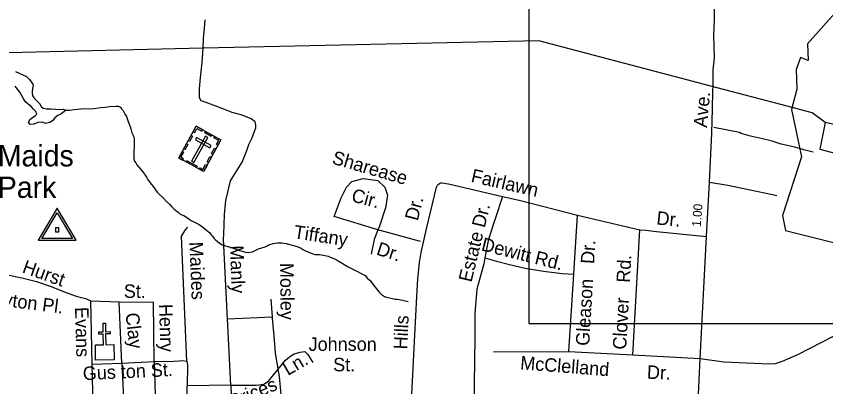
# Model space of a CAD drawing. Extents: x 2290055 to 2389491, y 66597 to 237875.
# Drawn here: x 2330699 to 2336408, y 182432 to 185046 of the extents above; entities that cross this region are included whole.
import ezdxf

# ---------------------------------------------------------------- set-up
doc = ezdxf.new("R2010")
doc.units = 0
for name, color, linetype in [('Exist Boundary Land Use Park Urban  Label', 7, 'Continuous'), ('Exist Boundary Political City Limit New Hole', 7, 'Continuous'), ('Exist Cultural Cemetery CELL', 7, 'Continuous'), ('Exist Cultural Church CELL', 7, 'Continuous'), ('Exist Hydrographic Creek Single Shore', 7, 'Continuous'), ('Exist Road Non-System Type 51', 7, 'Continuous'), ('Exist Road Non-System Type 51 Label', 7, 'Continuous'), ('Exist Road Secondary Mileage Hundredths English Label', 7, 'Continuous'), ('Exist Road Secondary Type 51 Attributed', 7, 'Continuous'), ('Exist Road Secondary Type 51 Label', 7, 'Continuous'), ('Exist Survey Geodetic Marker CELL', 7, 'Continuous'), ('Exist Utilities Electrical Transmission Line', 7, 'Continuous'), ('Map Preparation Boundary City Limit Buffer Line', 7, 'Continuous'), ('Map Preparation Inset Cut Line', 7, 'Continuous')]:
    doc.layers.add(name, color=color, linetype=linetype)

msp = doc.modelspace()

# ---------------------------------------------------------------- linework, layer by layer
at = {"layer": 'Exist Boundary Political City Limit New Hole'}
msp.add_lwpolyline([(2336277.5, 184850.7), (2336283, 184733.9), (2336229.8, 184755.2), (2336198, 184670.2), (2336203.2, 184532.2), (2336166.2, 184388.8), (2336235.2, 184054.4), (2336102.5, 183640.3), (2336123.8, 183534.1), (2336797.5, 183364.2), (2337025.5, 183470.4), (2336919.5, 183645.6), (2337301.5, 183704), (2337312, 183773), (2337710, 183884.5), (2337710, 184086.2), (2337370.5, 184139.3), (2336903.5, 184213.6), (2336845.2, 184404.8), (2336739.2, 184739.2), (2336590.5, 185254.2), (2336489.8, 185089.6), (2336277.5, 184850.7)], dxfattribs=at)
at = {"layer": 'Exist Cultural Cemetery CELL'}
for points in [[(2331969.1, 184269.6), (2332143.1, 184173), (2332019.5, 183950.4), (2331845.5, 184047)], [(2331948, 184231.8), (2331957.9, 184226.3), (2331973.6, 184254.4), (2332009, 184234.7), (2332014.4, 184244.5), (2331969.1, 184269.6)], [(2331912, 184167), (2331933, 184204.8), (2331943, 184199.3), (2331922, 184161.4)], [(2332033.8, 184233.7), (2332079.1, 184208.5), (2332073.6, 184198.6), (2332028.3, 184223.7)], [(2331879.4, 184108.2), (2331900.4, 184146.1), (2331910.4, 184140.5), (2331889.3, 184102.7)], [(2332050.1, 184191.1), (2332033.8, 184200.2), (2331935.4, 184022.9), (2331951.7, 184013.8)], [(2331971.7, 184190.3), (2331962.6, 184174), (2332065.6, 184116.9), (2332074.6, 184133.2)], [(2332122.1, 184135.1), (2332112.2, 184140.6), (2332127.8, 184168.7), (2332092.4, 184188.4), (2332097.8, 184198.1), (2332143.1, 184173)], [(2331874.4, 184031), (2331880, 184041.1), (2331860.7, 184051.7), (2331880.4, 184087.1), (2331870.6, 184092.5), (2331845.4, 184047.1)], [(2332076.7, 184076.7), (2332097.7, 184114.6), (2332107.7, 184109.1), (2332086.6, 184071.2)], [(2332044.7, 184019.1), (2332065.7, 184057), (2332075.6, 184051.4), (2332054.6, 184013.6)], [(2331901.3, 184029.2), (2331975.5, 183988), (2331969.9, 183978), (2331895.7, 184019.2)], [(2331990.6, 183966.5), (2331996.1, 183976.5), (2332015.4, 183965.8), (2332035, 184001.2), (2332044.7, 183995.8), (2332019.5, 183950.4)]]:
    msp.add_lwpolyline(points, close=True, dxfattribs=at)
at = {"layer": 'Exist Cultural Church CELL'}
msp.add_lwpolyline([(2331257.6, 182727.1), (2331314.6, 182728.2), (2331313.3, 182804.3), (2331281.3, 182803.8), (2331281, 182819.8), (2331313, 182820.3), (2331312, 182880.4), (2331328.1, 182880.7), (2331329.1, 182820.5), (2331361.1, 182821.1), (2331361.3, 182805.1), (2331329.3, 182804.6), (2331330.6, 182728.4), (2331388.2, 182729.3), (2331390, 182622.8), (2331259.4, 182620.7)], close=True, dxfattribs=at)
at = {"layer": 'Exist Hydrographic Creek Single Shore'}
for points in [[(2330693.5, 184656.6), (2330771.5, 184620.1), (2330794.2, 184600.1), (2330817.7, 184566.3), (2330819.2, 184550), (2330815, 184539.9), (2330812.7, 184504.6), (2330815.5, 184483.8), (2330827.5, 184466.6), (2330844.2, 184448.6), (2330863.2, 184430.3), (2330874.5, 184410), (2330888.5, 184396.8), (2330914.2, 184393.3), (2330946.7, 184393.3), (2330975.7, 184389.6), (2331006, 184387.9), (2331031, 184391.2), (2331044.7, 184386.6), (2331042.5, 184382.9)], [(2331042.5, 184382.9), (2331035.5, 184371.6), (2331017.5, 184358.1), (2330992.5, 184345.8), (2330972, 184328.8), (2330954.7, 184308.4), (2330936.5, 184297), (2330908, 184290), (2330882.2, 184297.8), (2330851, 184297.4), (2330823.2, 184285.4), (2330798, 184282.1), (2330786.5, 184295.5), (2330794.5, 184316.4), (2330814, 184332.2), (2330834, 184344.3), (2330845.7, 184354.8), (2330838.2, 184373.9), (2330821.5, 184389.5), (2330804.7, 184408.9), (2330782.7, 184426.6), (2330765.7, 184441.8), (2330748.7, 184467.6), (2330724.5, 184509.3), (2330691.5, 184552)], [(2331042.5, 184382.9), (2331077.5, 184383.9), (2331108.5, 184387.2), (2331155.7, 184393.5), (2331248.5, 184394.6), (2331279.7, 184399.3), (2331295.5, 184402.6), (2331326.7, 184405.4), (2331357.5, 184410.1), (2331404.2, 184411.9), (2331419.7, 184410.7), (2331434.2, 184405.3), (2331443, 184392.4), (2331452.5, 184380.2), (2331468.5, 184353.2), (2331476, 184338.7), (2331482, 184324.9), (2331485.5, 184309.8), (2331490.2, 184295.5), (2331502.7, 184267.6), (2331508, 184252.6), (2331515.7, 184222.4), (2331522.5, 184208.5), (2331527.7, 184194.3), (2331530.7, 184179.4), (2331531.5, 184117.9), (2331530, 184102.9), (2331528.7, 184039.6), (2331533.7, 184024.3), (2331543, 184011.2), (2331550.7, 183997.6), (2331591.5, 183949.4), (2331617.2, 183910.1), (2331625, 183895.6), (2331644.7, 183871.6), (2331664.7, 183845.5), (2331693.5, 183805.4), (2331704.5, 183794.1), (2331739, 183762.8), (2331759.5, 183739.2), (2331783, 183717.1), (2331793.5, 183704.3), (2331815.2, 183681.5), (2331840.5, 183663.4), (2331852.5, 183653.1), (2331866.2, 183646), (2331880.7, 183640), (2331894.2, 183632.4), (2331918.5, 183613.8), (2331932.2, 183605.5), (2331988.5, 183577.4), (2332014.5, 183558.4), (2332040.5, 183537.4), (2332063.5, 183517.4), (2332073.5, 183505), (2332084.5, 183493.8), (2332093.2, 183481), (2332104.2, 183469.6), (2332116.2, 183460), (2332119.2, 183456.3), (2332151.7, 183434.2), (2332215.2, 183415.5), (2332244, 183405.3), (2332273.7, 183393.3), (2332318.7, 183381.1), (2332334, 183380.4), (2332349.7, 183380.8), (2332364.5, 183385.1), (2332408.5, 183404.9), (2332453.7, 183420), (2332468, 183426), (2332481.5, 183432.9), (2332510.5, 183442.3), (2332525.7, 183446.3), (2332540.7, 183448.2), (2332572, 183447.5), (2332603.5, 183442), (2332679.5, 183422.5), (2332708, 183409.9), (2332721, 183401.4), (2332734.5, 183394.1), (2332763.5, 183381.5), (2332791.7, 183370.3), (2332806.2, 183365.7), (2332821.7, 183365.7), (2332837, 183364.5), (2332852.2, 183363.2), (2332867.2, 183360.6), (2332898, 183353), (2332912, 183346.8), (2332926.7, 183341.7), (2332955.2, 183328.8), (2332968.7, 183320.2), (2332997, 183305), (2333023.2, 183287.1), (2333036.2, 183279.5), (2333104.7, 183245.8), (2333131.7, 183231.2), (2333145.5, 183224.7), (2333159, 183216.7)], [(2333159, 183216.7), (2333168.7, 183205.2), (2333179.5, 183194.3), (2333192, 183184.7), (2333203, 183173.4), (2333220.2, 183147.2), (2333259.7, 183099.3), (2333271.2, 183088.8), (2333281.5, 183077.3), (2333295.7, 183069), (2333311, 183064.7), (2333372, 183050.6), (2333387.5, 183049.5), (2333402.7, 183047.3), (2333463.5, 183034.1)]]:
    msp.add_lwpolyline(points, dxfattribs=at)
at = {"layer": 'Exist Road Non-System Type 51'}
for p, q in [((2336030.8, 183787.6), (2336063, 183780.7)), ((2334630, 183226.8), (2334655.9, 183642.9)), ((2334655.9, 183642.9), (2335096.2, 183540.2)), ((2335047.1, 182658), (2335096.2, 183540.2)), ((2334595.9, 182680.2), (2334630, 183226.8)), ((2331234.5, 182591.1), (2331225.2, 183039.4)), ((2331444.2, 182599.4), (2331424.9, 183032.3)), ((2331671.8, 182610.4), (2331666.9, 183029.6)), ((2334065.7, 182679.7), (2334595.9, 182680.2)), ((2334595.9, 182680.2), (2335047.1, 182658)), ((2331444.2, 182599.4), (2331671.8, 182610.4)), ((2331671.8, 182610.4), (2331697.7, 181699.3)), ((2335047.1, 182658), (2335522.4, 182630.9)), ((2331234.5, 182591.1), (2331444.2, 182599.4)), ((2331256.7, 181673.7), (2331234.5, 182591.1)), ((2331444.2, 182599.4), (2331488.2, 181686.8)), ((2332212.4, 182443.7), (2331904.8, 182437.8)), ((2331920.1, 181696), (2331904.8, 182437.8)), ((2332212.4, 182443.7), (2332239.6, 181658.8))]:
    msp.add_line(p, q, dxfattribs=at)
for points in [[(2332017.1, 184819.7), (2332020.9, 184888), (2332026, 184962.2), (2332031.7, 185020.5)], [(2332163.2, 183506.6), (2332169, 183648.4), (2332176.9, 183746.9), (2332209.8, 183884.1), (2332293.6, 184016.6), (2332326.4, 184097.9), (2332340.7, 184140.5), (2332361, 184183.3), (2332377.2, 184227.9), (2332388, 184258.4), (2332390, 184258.5), (2332389.2, 184278.4), (2332384.3, 184302.2), (2332355.5, 184321.1), (2332292.4, 184348.6), (2332221.6, 184367.8), (2332162.7, 184389.5), (2332069.3, 184425.8), (2332038.7, 184438.6), (2332004.3, 184449.2), (2331991.5, 184470.7), (2331990.9, 184534.7), (2331997.8, 184613), (2332011.6, 184719.6), (2332017.1, 184819.7)], [(2336028.8, 184163.9), (2336021.1, 184166.3), (2335960.6, 184180), (2335877.7, 184200.7), (2335811, 184218), (2335798.7, 184225.6), (2335618.6, 184262.2)], [(2336318.4, 184088.1), (2336253.7, 184103.5), (2336188.9, 184123), (2336092.1, 184143.2), (2336028.8, 184163.9)], [(2332941.4, 183632.4), (2332991.5, 183765), (2333027.3, 183840.3), (2333066.7, 183879.7), (2333145.5, 183901.2), (2333249.3, 183886.9), (2333299.4, 183840.3), (2333317.3, 183782.9), (2333303, 183693.3), (2333260, 183564.3), (2333249.3, 183539.2)], [(2333465.4, 181427), (2333478.4, 181951.7), (2333487.3, 182332.1), (2333509, 182795.4), (2333524.3, 183070), (2333531.2, 183194.3), (2333542.8, 183308.7), (2333554.1, 183379.4), (2333591.4, 183546.9), (2333663.9, 183839.6), (2333669.2, 183853.9), (2333674.9, 183860), (2333682.8, 183866.6), (2333692.5, 183870.9), (2333700.7, 183871.2), (2333747, 183862.9), (2334129, 183775.5)], [(2335587, 183876), (2335717.8, 183855), (2336030.8, 183787.6)], [(2334129, 183775.5), (2334030.5, 183472.3), (2334004.4, 183341.4)], [(2334129, 183775.5), (2334245.7, 183748.7), (2334655.9, 183642.9)], [(2333249.3, 183539.2), (2332941.4, 183632.4)], [(2331903, 182612), (2331864.3, 183494.7), (2331893.8, 183538.9), (2331908.5, 183558.6)], [(2333249.3, 183539.2), (2333224.2, 183471.2), (2333202.8, 183367.2)], [(2333550, 183456.8), (2333249.3, 183539.2)], [(2335096.2, 183540.2), (2335138.3, 183537.9), (2335214.8, 183527.2), (2335566.1, 183492.9)], [(2332189.4, 182910.8), (2332161.8, 183472.2), (2332163.2, 183506.6)], [(2334004.4, 183341.4), (2333996.1, 183300.1), (2333948, 183121), (2333934.2, 182948.8), (2333934.2, 182776.7), (2333927.3, 182452.9), (2333934.4, 181338.7)], [(2334004.4, 183341.4), (2334085, 183318.3), (2334177.9, 183294.1), (2334287, 183269.8), (2334418.3, 183247.6), (2334549.6, 183231.4), (2334630, 183226.8)], [(2330357.3, 183247.7), (2330560.6, 183233.5), (2330639.2, 183221.2), (2330739.9, 183201.6), (2330843, 183174.5), (2330946.1, 183140.1), (2331032.1, 183103.3), (2331122.9, 183071.3), (2331189.2, 183054.1), (2331225.2, 183039.4)], [(2335522.4, 182630.9), (2335688.5, 182607.3), (2335849.4, 182601.7), (2336010.3, 182593.4), (2336051.9, 182596.2), (2336101.8, 182612.8), (2336210, 182660), (2336542.9, 182832.1), (2336812, 182976.4), (2336989.5, 183087.4), (2337138.7, 183188.9)], [(2331225.2, 183039.4), (2331424.9, 183032.3)], [(2331424.9, 183032.3), (2331666.9, 183029.6)], [(2332506, 182924.7), (2332496, 183050.6)], [(2332189.4, 182910.8), (2332506, 182924.7)], [(2332212.4, 182443.7), (2332189.4, 182910.8)], [(2332545.7, 182555.7), (2332528.4, 182671.7), (2332517.6, 182790.8), (2332506.8, 182915.3), (2332506, 182924.7)], [(2332545.7, 182555.7), (2332597.7, 182619.1), (2332626.9, 182644.2), (2332659.9, 182663.6), (2332701.4, 182675.1), (2332735.4, 182680.7), (2332756.2, 182659.5), (2332790.6, 182602.8)], [(2331671.8, 182610.4), (2331809.6, 182611.9), (2331847.5, 182615.3), (2331871.5, 182616.3), (2331903, 182612)], [(2331903, 182612), (2331906.9, 182583.9), (2331904.8, 182437.8)], [(2332212.4, 182443.7), (2332390.6, 182442.9), (2332444.5, 182450.9), (2332479.4, 182472.3), (2332506.2, 182507.5), (2332545.7, 182555.7)], [(2332564.7, 181612.4), (2332564.7, 181749.3), (2332564.7, 181905.4), (2332559.2, 182080.6), (2332570.2, 182195.6), (2332567.4, 182376.4), (2332556.5, 182505.1), (2332545.7, 182555.7)]]:
    msp.add_lwpolyline(points, dxfattribs=at)
at = {"layer": 'Exist Road Secondary Type 51 Attributed'}
msp.add_lwpolyline([(2335481.6, 181206.5), (2335476.9, 181285.8), (2335484.1, 181825), (2335522.4, 182630.9), (2335566.1, 183492.9), (2335587, 183876), (2335603.8, 184222.1), (2335608.6, 184392.4), (2335611.8, 184517.7), (2335613.4, 184554.6), (2335614.3, 184667.8), (2335621.7, 184751.4), (2335618, 184911), (2335621.7, 185022.4), (2335625, 185178.7), (2335630.6, 185294.5)], dxfattribs=at)
at = {"layer": 'Exist Survey Geodetic Marker CELL'}
for points in [[(2331121.8, 183465.9), (2330987.9, 183691.9), (2330854.4, 183465.9)], [(2331095.9, 183478), (2330880.4, 183478), (2330987.9, 183660.1)], [(2331000.2, 183524.6), (2331000.2, 183552.8), (2330975.9, 183552.8), (2330975.9, 183524.6)]]:
    msp.add_lwpolyline(points, close=True, dxfattribs=at)
at = {"layer": 'Exist Utilities Electrical Transmission Line'}
for p, q in [((2332017.1, 184819.7), (2330643.1, 184789)), ((2336089.6, 184422.4), (2335641.1, 184540.7))]:
    msp.add_line(p, q, dxfattribs=at)
for points in [[(2335641.1, 184540.7), (2334383.3, 184872.4), (2332017.1, 184819.7)], [(2336403.3, 184296.9), (2336311.4, 184363.9), (2336089.6, 184422.4)], [(2336403.3, 184296.9), (2336365, 184108.6), (2336631.4, 184038.7), (2336674.1, 184189)], [(2336674.1, 184189), (2336679.7, 184235.1), (2336403.3, 184296.9)]]:
    msp.add_lwpolyline(points, dxfattribs=at)
at = {"layer": 'Map Preparation Boundary City Limit Buffer Line'}
msp.add_lwpolyline([(2336277.5, 184850.7), (2336283, 184733.9), (2336229.8, 184755.2), (2336198, 184670.2), (2336203.2, 184532.2), (2336166.2, 184388.8), (2336235.2, 184054.4), (2336102.5, 183640.3), (2336123.8, 183534.1), (2336797.5, 183364.2), (2337025.5, 183470.4), (2336919.5, 183645.6), (2337301.5, 183704), (2337312, 183773), (2337710, 183884.5), (2337710, 184086.2), (2337370.5, 184139.3), (2336903.5, 184213.6), (2336845.2, 184404.8), (2336739.2, 184739.2), (2336590.5, 185254.2), (2336489.8, 185089.6), (2336277.5, 184850.7)], dxfattribs=at)
at = {"layer": 'Map Preparation Inset Cut Line'}
msp.add_lwpolyline([(2334313.2, 182878.6), (2352349.2, 182878.6), (2352349.2, 192135.8), (2334313.2, 192135.8)], close=True, dxfattribs=at)

# ---------------------------------------------------------------- texts
at = {"layer": 'Exist Boundary Land Use Park Urban  Label'}
for s, p in [('Maids', (2330569.9, 183986.7)), ('Park', (2330569.9, 183764.5))]:
    msp.add_text(s, height=150, dxfattribs=at).set_placement(p)
at = {"layer": 'Exist Road Non-System Type 51 Label'}
for s, rotation, p in [('Sharease', 343.6694, (2332919.8, 184008)), ('Fairlawn', 347.1094, (2333900.6, 183878.2)), ('Cir.', 345.0788, (2333057, 183741.3)), ('Dr.', 75.5419, (2333530.1, 183598)), ('Estate Dr.', 76.3098, (2333909, 183164.9)), ('Dr.', 354.4167, (2335210.6, 183577.1)), ('Tiffany', 351.3149, (2332652, 183480)), ('Dewitt Rd.', 345.962, (2333973, 183394.7)), ('Maides', 272.4187, (2331920, 183453.2)), ('Manly', 272.084, (2332206.6, 183428.6)), ('Dr.', 342.4209, (2333233, 183365.8)), ('Gleason   Dr.', 86.5674, (2334739.1, 182718.6)), ('Clover   Rd.', 86.8159, (2334999.7, 182692.2)), ('Hurst', 340.4431, (2330735.8, 183239.8)), ('Mosley', 270.5792, (2332559.9, 183305.5)), ('St.', 359.4116, (2331457.8, 183059.6)), ('Clayton Pl.', 352.6604, (2330416.5, 183026.2)), ('Henry', 271.6645, (2331706.3, 183014.9)), ('Evans', 271.6493, (2331113.8, 182993.4)), ('Clay', 276.3226, (2331469.9, 182949.7)), ('Hills', 87.2551, (2333455.7, 182694.3)), ('Ln.', 30.3702, (2332615, 182507.7)), ('McClelland', 355.5362, (2334250.6, 182555.3)), ('Gus ton St.', 2.6716, (2331171.1, 182478.3)), ('Dr.', 357.5181, (2335144.9, 182489.3)), ('Prices', 22.507, (2332223, 182278.9))]:
    msp.add_text(s, height=95, rotation=rotation, dxfattribs=at).set_placement(p)
for s, p in [('Johnson', (2332761.1, 182685.4)), ('St.', (2332934, 182541.1))]:
    msp.add_text(s, height=95, dxfattribs=at).set_placement(p)
at = {"layer": 'Exist Road Secondary Mileage Hundredths English Label'}
msp.add_text('1.00', height=62.5, rotation=85.3219, dxfattribs=at).set_placement((2335525.4, 183558.2))
at = {"layer": 'Exist Road Secondary Type 51 Label'}
msp.add_text('Ave.', height=95, rotation=84.4391, dxfattribs=at).set_placement((2335568.7, 184257.5))

doc.saveas('drawing.dxf')
